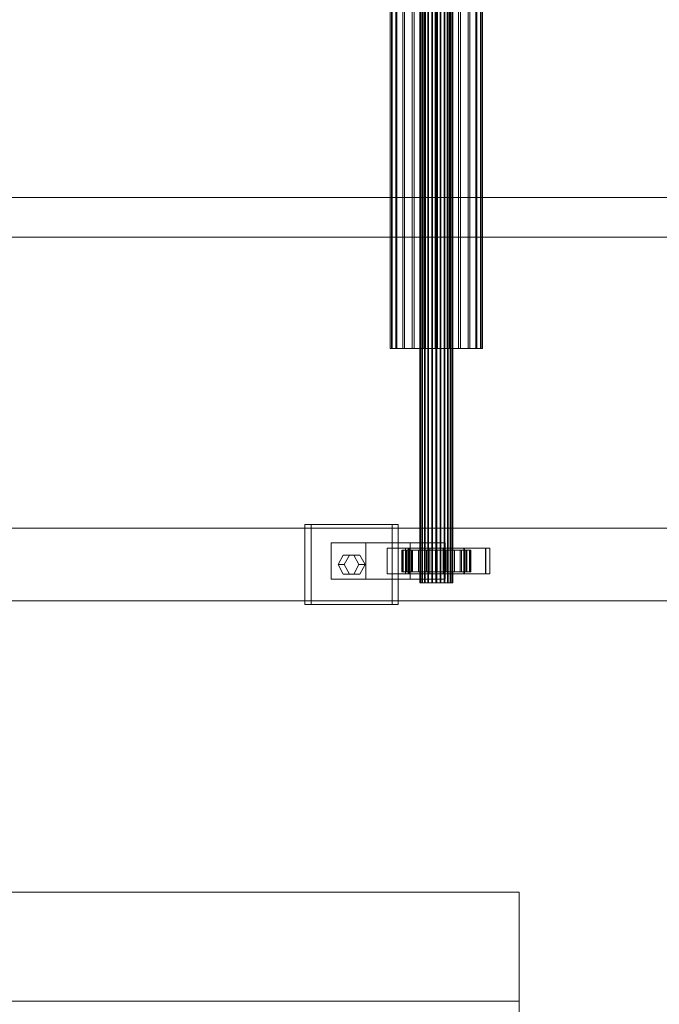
# Model space of a CAD drawing. Header units: millimetres. Extents: x -4395 to 65662, y -65530 to 6847.
# Tile 502 of 656: x 3339 to 3691, y -18672 to -18130. Entities that reach past the tile are written whole.
import ezdxf

# ---------------------------------------------------------------- set-up
doc = ezdxf.new("R2010")
doc.units = ezdxf.units.MM
doc.layers.add('superior_C01', color=7, linetype='Continuous', lineweight=0)
doc.layers.add('superior_tolva', color=7, linetype='Continuous', lineweight=0)

msp = doc.modelspace()

# ---------------------------------------------------------------- linework, layer by layer
at = {"layer": 'superior_C01'}
for p, q in [((3559.638, -18440), (3559.638, -17560)), ((3559.888, -18440), (3559.888, -17560)), ((3560.002, -18440), (3560.002, -17560)), ((3560.734, -18440), (3560.734, -17560)), ((3560.953, -18440), (3560.953, -17560)), ((3562.119, -18440), (3562.119, -17560)), ((3562.429, -18440), (3562.429, -17560)), ((3563.947, -18440), (3563.947, -17560)), ((3564.327, -18440), (3564.327, -17560)), ((3566.095, -18440), (3566.095, -17560)), ((3566.519, -18440), (3566.519, -17560)), ((3568.417, -18440), (3568.417, -17560)), ((3568.855, -18440), (3568.855, -17560)), ((3570.753, -18440), (3570.753, -17560)), ((3571.176, -18440), (3571.176, -17560)), ((3572.945, -18440), (3572.945, -17560)), ((3573.324, -18440), (3573.324, -17560)), ((3574.843, -18440), (3574.843, -17560)), ((3575.153, -18440), (3575.153, -17560)), ((3576.318, -18440), (3576.318, -17560)), ((3576.537, -18440), (3576.537, -17560)), ((3577.27, -17560), (3577.27, -18440)), ((3577.383, -18440), (3577.383, -17560)), ((3577.633, -18440), (3577.633, -17560)), ((3543.243, -18311.15), (3543.243, -17688.85)), ((3543.949, -18311.15), (3543.949, -17688.85)), ((3544.269, -18311.15), (3544.269, -17688.85)), ((3546.336, -18311.15), (3546.336, -17688.85)), ((3546.954, -18311.15), (3546.954, -17688.85)), ((3550.243, -18311.15), (3550.243, -17688.85)), ((3551.118, -18311.15), (3551.118, -17688.85)), ((3555.404, -18311.15), (3555.404, -17688.85)), ((3556.475, -18311.15), (3556.475, -17688.85)), ((3561.467, -18311.15), (3561.467, -17688.85)), ((3562.661, -18311.15), (3562.661, -17688.85)), ((3568.018, -18311.15), (3568.018, -17688.85)), ((3569.254, -18311.15), (3569.254, -17688.85)), ((3574.611, -18311.15), (3574.611, -17688.85)), ((3575.805, -18311.15), (3575.805, -17688.85)), ((3580.797, -18311.15), (3580.797, -17688.85)), ((3581.867, -18311.15), (3581.867, -17688.85)), ((3586.154, -18311.15), (3586.154, -17688.85)), ((3587.028, -18311.15), (3587.028, -17688.85)), ((3590.317, -18311.15), (3590.317, -17688.85)), ((3590.935, -18311.15), (3590.935, -17688.85)), ((3593.003, -17688.85), (3593.003, -18311.15)), ((3593.323, -18311.15), (3593.323, -17688.85)), ((3594.028, -18311.15), (3594.028, -17688.85)), ((3776.302, -18228.298), (2835.677, -18228.298)), ((2837.361, -18228.298), (3777.985, -18228.298)), ((10210.031, -18250), (1105.699, -18250)), ((1107.119, -18250), (10211.451, -18250)), ((3544.269, -18311.15), (3543.243, -18311.15)), ((3543.243, -18311.15), (3543.949, -18311.15)), ((3543.949, -18311.15), (3546.336, -18311.15)), ((3546.954, -18311.15), (3544.269, -18311.15)), ((3546.336, -18311.15), (3550.243, -18311.15)), ((3551.118, -18311.15), (3546.954, -18311.15)), ((3550.243, -18311.15), (3555.404, -18311.15)), ((3556.475, -18311.15), (3551.118, -18311.15)), ((3555.404, -18311.15), (3561.467, -18311.15)), ((3562.661, -18311.15), (3556.475, -18311.15)), ((3561.467, -18311.15), (3568.018, -18311.15)), ((3569.254, -18311.15), (3562.661, -18311.15)), ((3568.018, -18311.15), (3574.611, -18311.15)), ((3575.805, -18311.15), (3569.254, -18311.15)), ((3574.611, -18311.15), (3580.797, -18311.15)), ((3581.867, -18311.15), (3575.805, -18311.15)), ((3580.797, -18311.15), (3586.154, -18311.15)), ((3587.028, -18311.15), (3581.867, -18311.15)), ((3586.154, -18311.15), (3590.317, -18311.15)), ((3590.935, -18311.15), (3587.028, -18311.15)), ((3590.317, -18311.15), (3593.003, -18311.15)), ((3593.323, -18311.15), (3590.935, -18311.15)), ((3593.003, -18311.15), (3594.028, -18311.15)), ((3594.028, -18311.15), (3593.323, -18311.15)), ((3740.385, -18410), (2589.177, -18410)), ((2600.468, -18410), (3751.675, -18410)), ((3820.827, -18410), (2669.62, -18410)), ((2683.732, -18410), (3834.94, -18410)), ((3544.288, -18408), (3496.321, -18408)), ((3496.321, -18408), (3496.321, -18452)), ((3499.708, -18408), (3496.321, -18408)), ((3499.708, -18452), (3499.708, -18408)), ((3499.708, -18408), (3547.675, -18408)), ((3544.288, -18452), (3544.288, -18408)), ((3544.288, -18408), (3547.675, -18408)), ((3547.675, -18408), (3547.675, -18452)), ((3529.898, -18418), (3510.711, -18418)), ((3510.711, -18418), (3510.711, -18438)), ((3554.244, -18418), (3510.711, -18418)), ((3529.898, -18438), (3529.898, -18418)), ((3529.898, -18418), (3573.431, -18418)), ((3553.115, -18421), (3541.603, -18421)), ((3541.603, -18421), (3541.603, -18435)), ((3553.458, -18421), (3541.603, -18421)), ((3550.169, -18422), (3549.641, -18422)), ((3549.641, -18422), (3559.638, -18422)), ((3549.641, -18434), (3549.641, -18422)), ((3549.641, -18422), (3550.408, -18422)), ((3551.955, -18422), (3550.169, -18422)), ((3550.169, -18422), (3559.888, -18422)), ((3550.169, -18434), (3550.169, -18422)), ((3550.408, -18422), (3560.002, -18422)), ((3550.408, -18434), (3550.408, -18422)), ((3550.408, -18422), (3552.417, -18422)), ((3595.781, -18421), (3551.652, -18421)), ((3551.652, -18421), (3551.652, -18435)), ((3553.91, -18421), (3551.652, -18421)), ((3554.878, -18422), (3551.955, -18422)), ((3551.955, -18422), (3560.734, -18422)), ((3551.955, -18434), (3551.955, -18422)), ((3552.417, -18422), (3560.953, -18422)), ((3552.417, -18434), (3552.417, -18422)), ((3552.417, -18422), (3555.532, -18422)), ((3553.115, -18435), (3553.115, -18421)), ((3553.115, -18421), (3564.97, -18421)), ((3553.458, -18435), (3553.458, -18421)), ((3553.458, -18421), (3564.97, -18421)), ((3553.91, -18435), (3553.91, -18421)), ((3553.91, -18421), (3598.039, -18421)), ((3554.244, -18438), (3554.244, -18418)), ((3554.244, -18418), (3573.431, -18418)), ((3558.738, -18422), (3554.878, -18422)), ((3554.878, -18422), (3562.119, -18422)), ((3554.878, -18434), (3554.878, -18422)), ((3555.532, -18422), (3562.429, -18422)), ((3555.532, -18434), (3555.532, -18422)), ((3555.532, -18422), (3559.539, -18422)), ((3563.273, -18422), (3558.738, -18422)), ((3558.738, -18422), (3563.947, -18422)), ((3558.738, -18434), (3558.738, -18422)), ((3559.539, -18422), (3564.327, -18422)), ((3559.539, -18434), (3559.539, -18422)), ((3559.539, -18422), (3564.166, -18422)), ((3559.638, -18422), (3559.888, -18422)), ((3559.638, -18422), (3559.638, -18434)), ((3560.002, -18422), (3559.638, -18422)), ((3559.888, -18422), (3560.734, -18422)), ((3559.888, -18422), (3559.888, -18434)), ((3560.002, -18422), (3560.002, -18434)), ((3560.953, -18422), (3560.002, -18422)), ((3560.734, -18422), (3562.119, -18422)), ((3560.734, -18422), (3560.734, -18434)), ((3560.953, -18422), (3560.953, -18434)), ((3562.429, -18422), (3560.953, -18422)), ((3562.119, -18422), (3563.947, -18422)), ((3562.119, -18422), (3562.119, -18434)), ((3562.429, -18422), (3562.429, -18434)), ((3564.327, -18422), (3562.429, -18422)), ((3568.173, -18422), (3563.273, -18422)), ((3563.273, -18422), (3566.095, -18422)), ((3563.273, -18434), (3563.273, -18422)), ((3563.947, -18422), (3566.095, -18422)), ((3563.947, -18422), (3563.947, -18434)), ((3564.166, -18422), (3566.519, -18422)), ((3564.166, -18434), (3564.166, -18422)), ((3564.166, -18422), (3569.098, -18422)), ((3564.327, -18422), (3564.327, -18434)), ((3566.519, -18422), (3564.327, -18422)), ((3564.97, -18421), (3564.97, -18435)), ((3566.095, -18422), (3568.417, -18422)), ((3566.095, -18422), (3566.095, -18434)), ((3566.519, -18422), (3566.519, -18434)), ((3568.855, -18422), (3566.519, -18422)), ((3573.105, -18422), (3568.173, -18422)), ((3568.173, -18422), (3568.417, -18422)), ((3568.173, -18434), (3568.173, -18422)), ((3568.417, -18422), (3570.753, -18422)), ((3568.417, -18422), (3568.417, -18434)), ((3569.098, -18422), (3568.855, -18422)), ((3568.855, -18422), (3568.855, -18434)), ((3571.176, -18422), (3568.855, -18422)), ((3569.098, -18434), (3569.098, -18422)), ((3569.098, -18422), (3573.999, -18422)), ((3573.105, -18422), (3570.753, -18422)), ((3570.753, -18422), (3572.945, -18422)), ((3570.753, -18422), (3570.753, -18434)), ((3573.999, -18422), (3571.176, -18422)), ((3571.176, -18422), (3571.176, -18434)), ((3573.324, -18422), (3571.176, -18422)), ((3583.814, -18421), (3572.302, -18421)), ((3572.302, -18421), (3572.302, -18435)), ((3584.157, -18421), (3572.302, -18421)), ((3577.732, -18422), (3572.945, -18422)), ((3572.945, -18422), (3574.843, -18422)), ((3572.945, -18422), (3572.945, -18434)), ((3577.732, -18422), (3573.105, -18422)), ((3573.105, -18434), (3573.105, -18422)), ((3578.533, -18422), (3573.324, -18422)), ((3573.324, -18422), (3573.324, -18434)), ((3575.153, -18422), (3573.324, -18422)), ((3573.431, -18418), (3573.431, -18438)), ((3573.999, -18434), (3573.999, -18422)), ((3573.999, -18422), (3578.533, -18422)), ((3581.74, -18422), (3574.843, -18422)), ((3574.843, -18422), (3576.318, -18422)), ((3574.843, -18422), (3574.843, -18434)), ((3582.394, -18422), (3575.153, -18422)), ((3575.153, -18422), (3575.153, -18434)), ((3576.537, -18422), (3575.153, -18422)), ((3584.854, -18422), (3576.318, -18422)), ((3576.318, -18422), (3577.27, -18422)), ((3576.318, -18422), (3576.318, -18434)), ((3585.317, -18422), (3576.537, -18422)), ((3576.537, -18422), (3576.537, -18434)), ((3577.383, -18422), (3576.537, -18422)), ((3577.27, -18422), (3586.863, -18422)), ((3577.27, -18434), (3577.27, -18422)), ((3577.27, -18422), (3577.633, -18422)), ((3587.103, -18422), (3577.383, -18422)), ((3577.383, -18422), (3577.383, -18434)), ((3577.633, -18422), (3577.383, -18422)), ((3587.63, -18422), (3577.633, -18422)), ((3577.633, -18422), (3577.633, -18434)), ((3581.74, -18422), (3577.732, -18422)), ((3577.732, -18434), (3577.732, -18422)), ((3578.533, -18434), (3578.533, -18422)), ((3578.533, -18422), (3582.394, -18422)), ((3584.854, -18422), (3581.74, -18422)), ((3581.74, -18434), (3581.74, -18422)), ((3582.394, -18434), (3582.394, -18422)), ((3582.394, -18422), (3585.317, -18422)), ((3583.814, -18435), (3583.814, -18421)), ((3583.814, -18421), (3595.669, -18421)), ((3584.157, -18435), (3584.157, -18421)), ((3584.157, -18421), (3595.669, -18421)), ((3586.863, -18422), (3584.854, -18422)), ((3584.854, -18434), (3584.854, -18422)), ((3585.317, -18434), (3585.317, -18422)), ((3585.317, -18422), (3587.103, -18422)), ((3586.863, -18422), (3586.863, -18434)), ((3587.63, -18422), (3586.863, -18422)), ((3587.103, -18434), (3587.103, -18422)), ((3587.103, -18422), (3587.63, -18422)), ((3587.63, -18434), (3587.63, -18422)), ((3595.669, -18421), (3595.669, -18435)), ((3595.781, -18435), (3595.781, -18421)), ((3595.781, -18421), (3598.039, -18421)), ((3598.039, -18421), (3598.039, -18435)), ((3514.549, -18430), (3517.427, -18424.804)), ((3517.427, -18424.804), (3523.183, -18424.804)), ((3520.814, -18424.804), (3517.427, -18424.804)), ((3520.814, -18424.804), (3517.936, -18430)), ((3526.57, -18424.804), (3520.814, -18424.804)), ((3523.183, -18424.804), (3526.061, -18430)), ((3526.57, -18424.804), (3523.183, -18424.804)), ((3529.448, -18430), (3526.57, -18424.804)), ((3517.427, -18435.196), (3514.549, -18430)), ((3514.549, -18430), (3517.936, -18430)), ((3517.936, -18430), (3520.814, -18435.196)), ((3526.061, -18430), (3523.183, -18435.196)), ((3529.448, -18430), (3526.061, -18430)), ((3526.57, -18435.196), (3529.448, -18430)), ((3510.711, -18438), (3529.898, -18438)), ((3510.711, -18438), (3554.244, -18438)), ((3523.183, -18435.196), (3517.427, -18435.196)), ((3520.814, -18435.196), (3517.427, -18435.196)), ((3520.814, -18435.196), (3526.57, -18435.196)), ((3526.57, -18435.196), (3523.183, -18435.196)), ((3573.431, -18438), (3529.898, -18438)), ((3541.603, -18435), (3553.115, -18435)), ((3541.603, -18435), (3553.458, -18435)), ((3559.638, -18434), (3549.641, -18434)), ((3549.641, -18434), (3550.169, -18434)), ((3550.408, -18434), (3549.641, -18434)), ((3559.888, -18434), (3550.169, -18434)), ((3550.169, -18434), (3551.955, -18434)), ((3560.002, -18434), (3550.408, -18434)), ((3552.417, -18434), (3550.408, -18434)), ((3551.652, -18435), (3595.781, -18435)), ((3551.652, -18435), (3553.91, -18435)), ((3560.734, -18434), (3551.955, -18434)), ((3551.955, -18434), (3554.878, -18434)), ((3560.953, -18434), (3552.417, -18434)), ((3555.532, -18434), (3552.417, -18434)), ((3564.97, -18435), (3553.115, -18435)), ((3564.97, -18435), (3553.458, -18435)), ((3598.039, -18435), (3553.91, -18435)), ((3573.431, -18438), (3554.244, -18438)), ((3562.119, -18434), (3554.878, -18434)), ((3554.878, -18434), (3558.738, -18434)), ((3562.429, -18434), (3555.532, -18434)), ((3559.539, -18434), (3555.532, -18434)), ((3563.947, -18434), (3558.738, -18434)), ((3558.738, -18434), (3563.273, -18434)), ((3564.327, -18434), (3559.539, -18434)), ((3564.166, -18434), (3559.539, -18434)), ((3559.888, -18434), (3559.638, -18434)), ((3559.638, -18434), (3560.002, -18434)), ((3560.734, -18434), (3559.888, -18434)), ((3560.002, -18434), (3560.953, -18434)), ((3562.119, -18434), (3560.734, -18434)), ((3560.953, -18434), (3562.429, -18434)), ((3563.947, -18434), (3562.119, -18434)), ((3562.429, -18434), (3564.327, -18434)), ((3566.095, -18434), (3563.273, -18434)), ((3563.273, -18434), (3568.173, -18434)), ((3566.095, -18434), (3563.947, -18434)), ((3566.519, -18434), (3564.166, -18434)), ((3569.098, -18434), (3564.166, -18434)), ((3564.327, -18434), (3566.519, -18434)), ((3568.417, -18434), (3566.095, -18434)), ((3566.519, -18434), (3568.855, -18434)), ((3568.417, -18434), (3568.173, -18434)), ((3568.173, -18434), (3573.105, -18434)), ((3570.753, -18434), (3568.417, -18434)), ((3568.855, -18434), (3569.098, -18434)), ((3568.855, -18434), (3571.176, -18434)), ((3573.999, -18434), (3569.098, -18434)), ((3572.945, -18434), (3570.753, -18434)), ((3570.753, -18434), (3573.105, -18434)), ((3571.176, -18434), (3573.999, -18434)), ((3571.176, -18434), (3573.324, -18434)), ((3572.302, -18435), (3583.814, -18435)), ((3572.302, -18435), (3584.157, -18435)), ((3574.843, -18434), (3572.945, -18434)), ((3572.945, -18434), (3577.732, -18434)), ((3573.105, -18434), (3577.732, -18434)), ((3573.324, -18434), (3578.533, -18434)), ((3573.324, -18434), (3575.153, -18434)), ((3578.533, -18434), (3573.999, -18434)), ((3576.318, -18434), (3574.843, -18434)), ((3574.843, -18434), (3581.74, -18434)), ((3575.153, -18434), (3582.394, -18434)), ((3575.153, -18434), (3576.537, -18434)), ((3577.27, -18434), (3576.318, -18434)), ((3576.318, -18434), (3584.854, -18434)), ((3576.537, -18434), (3585.317, -18434)), ((3576.537, -18434), (3577.383, -18434)), ((3586.863, -18434), (3577.27, -18434)), ((3577.633, -18434), (3577.27, -18434)), ((3577.383, -18434), (3587.103, -18434)), ((3577.383, -18434), (3577.633, -18434)), ((3577.633, -18434), (3587.63, -18434)), ((3577.732, -18434), (3581.74, -18434)), ((3582.394, -18434), (3578.533, -18434)), ((3581.74, -18434), (3584.854, -18434)), ((3585.317, -18434), (3582.394, -18434)), ((3595.669, -18435), (3583.814, -18435)), ((3595.669, -18435), (3584.157, -18435)), ((3584.854, -18434), (3586.863, -18434)), ((3587.103, -18434), (3585.317, -18434)), ((3586.863, -18434), (3587.63, -18434)), ((3587.63, -18434), (3587.103, -18434)), ((3598.039, -18435), (3595.781, -18435)), ((3560.002, -18440), (3559.638, -18440)), ((3559.638, -18440), (3559.888, -18440)), ((3559.888, -18440), (3560.734, -18440)), ((3560.953, -18440), (3560.002, -18440)), ((3560.734, -18440), (3562.119, -18440)), ((3562.429, -18440), (3560.953, -18440)), ((3562.119, -18440), (3563.947, -18440)), ((3564.327, -18440), (3562.429, -18440)), ((3563.947, -18440), (3566.095, -18440)), ((3566.519, -18440), (3564.327, -18440)), ((3566.095, -18440), (3568.417, -18440)), ((3568.855, -18440), (3566.519, -18440)), ((3568.417, -18440), (3570.753, -18440)), ((3571.176, -18440), (3568.855, -18440)), ((3570.753, -18440), (3572.945, -18440)), ((3573.324, -18440), (3571.176, -18440)), ((3572.945, -18440), (3574.843, -18440)), ((3575.153, -18440), (3573.324, -18440)), ((3574.843, -18440), (3576.318, -18440)), ((3576.537, -18440), (3575.153, -18440)), ((3576.318, -18440), (3577.27, -18440)), ((3577.383, -18440), (3576.537, -18440)), ((3577.27, -18440), (3577.633, -18440)), ((3577.633, -18440), (3577.383, -18440)), ((2589.177, -18450), (3740.385, -18450)), ((2600.468, -18450), (3751.675, -18450)), ((2669.62, -18450), (3820.827, -18450)), ((2683.732, -18450), (3834.94, -18450)), ((3496.321, -18452), (3544.288, -18452)), ((3496.321, -18452), (3499.708, -18452)), ((3547.675, -18452), (3499.708, -18452)), ((3547.675, -18452), (3544.288, -18452))]:
    msp.add_line(p, q, dxfattribs=at)
at = {"layer": 'superior_tolva'}
for p, q in [((1634.2, -18610), (3614.2, -18610)), ((3614.2, -18610), (3614.2, -18680)), ((3614.2, -18610), (3614.2, -18670)), ((1634.2, -18670), (3614.2, -18670)), ((3614.2, -18670), (3614.2, -18680))]:
    msp.add_line(p, q, dxfattribs=at)

doc.saveas('drawing.dxf')
